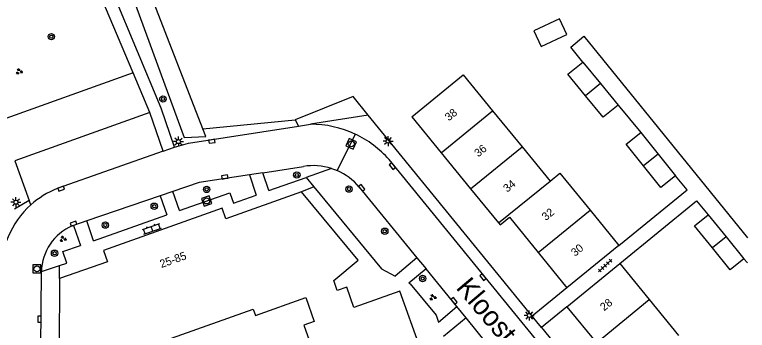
# Model space of a CAD drawing. Extents: x 136000 to 138005, y 398500 to 400500.
# Drawn here: x 137908.5 to 138000, y 400278.4 to 400317.9 of the extents above; entities that cross this region are included whole.
import ezdxf

# ---------------------------------------------------------------- set-up
doc = ezdxf.new("R2010")
doc.units = 0
for name, color, linetype in [('gg-afsc-erfafscheiding', 7, 'Continuous'), ('gg-anno-huisnummerreeks BGT', 7, 'Continuous'), ('gg-anno-openbare ruimte label', 7, 'Continuous'), ('gg-bbg-gedigitaliseerde bebouwing', 7, 'Continuous'), ('gg-bbg-gedigitaliseerde bijgebouw', 7, 'Continuous'), ('gg-bbg-hoofdgebouw', 7, 'Continuous'), ('gg-bbg-tussenscheiding', 7, 'Continuous'), ('gg-knt-verharding', 7, 'Continuous'), ('gg-knt-verharding nz', 7, 'Continuous'), ('gg-kntw-bovenkant insteek waterloop', 7, 'Continuous'), ('gt-grn-groengrens', 7, 'Continuous'), ('gt-grn-weggrens', 7, 'Continuous'), ('gt-symb-boom', 7, 'Continuous'), ('gt-symb-groenvak', 7, 'Continuous'), ('gt-symb-klinker verharding', 7, 'Continuous'), ('gt-symb-kolk', 7, 'Continuous'), ('gt-symb-lichtmast', 7, 'Continuous'), ('gt-symb-rioolschacht', 7, 'Continuous'), ('gt-symb-tegel verharding', 7, 'Continuous')]:
    doc.layers.add(name, color=color, linetype=linetype)

# ---------------------------------------------------------------- blocks, each defined once
blk = doc.blocks.new('gt0-RS')
at = {"layer": 'gt-symb-rioolschacht'}
blk.add_lwpolyline([(-0.5, -0.5), (0.5, -0.5), (0.5, 0.5), (-0.5, 0.5)], close=True, dxfattribs=at)
blk.add_circle((0, 0), 0.375, dxfattribs=at)
blk = doc.blocks.new('gt0-LMAST')
at = {"layer": 'gt-symb-lichtmast'}
for p, q in [((-0.182, 0.173), (-0.447, 0.438)), ((-0.005, 0.246), (-0.005, 0.621)), ((0.172, 0.173), (0.437, 0.438)), ((-0.255, -0.004), (-0.63, -0.004)), ((-0.182, -0.181), (-0.447, -0.446)), ((-0.005, -0.254), (-0.005, -0.629)), ((0.437, -0.446), (0.172, -0.181)), ((0.245, -0.004), (0.62, -0.004))]:
    blk.add_line(p, q, dxfattribs=at)
blk.add_circle((-0.005, -0.004), 0.25, dxfattribs=at)
blk = doc.blocks.new('gt0-BOOM')
at = {"layer": 'gt-symb-boom'}
for radius in [0.4, 0.2]:
    blk.add_circle((0, 0), radius, dxfattribs=at)
blk = doc.blocks.new('gt0-KOLK')
at = {"layer": 'gt-symb-kolk'}
blk.add_lwpolyline([(0, 0), (0.375, 0), (0.375, 0.4), (-0.375, 0.4), (-0.375, 0), (0, 0)], dxfattribs=at)
blk = doc.blocks.new('gt0-GRVAK')
at = {"layer": 'gt-symb-groenvak'}
for p, q in [((-0.11, 0.189), (-0.228, 0.24)), ((-0.182, 0.153), (0.088, 0.153)), ((-0.091, 0.211), (-0.156, 0.322)), ((-0.047, 0.214), (-0.047, 0.393)), ((-0.004, 0.211), (0.061, 0.322)), ((0.015, 0.189), (0.133, 0.24)), ((0.262, -0.052), (0.197, 0.059)), ((0.305, -0.049), (0.305, 0.13)), ((0.349, -0.052), (0.414, 0.059)), ((-0.245, -0.228), (-0.363, -0.177)), ((-0.318, -0.264), (-0.047, -0.264)), ((-0.226, -0.206), (-0.291, -0.095)), ((-0.183, -0.203), (-0.183, -0.024)), ((-0.139, -0.206), (-0.074, -0.095)), ((-0.12, -0.228), (-0.002, -0.177)), ((0.243, -0.074), (0.125, -0.023)), ((0.17, -0.11), (0.441, -0.11)), ((0.368, -0.074), (0.486, -0.023))]:
    blk.add_line(p, q, dxfattribs=at)
blk = doc.blocks.new('gt0-KL1')
at = {"layer": 'gt-symb-klinker verharding'}
for p, q in [((-1.15, 0.3), (1.15, 0.3)), ((-1, -0.3), (-1, 0.3)), ((-0.5, 0.3), (-0.5, 0.45)), ((0, -0.3), (0, 0.3)), ((0.5, 0.3), (0.5, 0.45)), ((1, -0.3), (1, 0.3)), ((-1.15, -0.3), (1.15, -0.3)), ((-0.5, -0.45), (-0.5, -0.3)), ((0.5, -0.45), (0.5, -0.3))]:
    blk.add_line(p, q, dxfattribs=at)
blk = doc.blocks.new('gt0-TEG1')
at = {"layer": 'gt-symb-tegel verharding'}
for p, q in [((-1.125, 0), (1.125, 0)), ((-0.9, -0.25), (-0.9, 0.25)), ((-0.45, -0.25), (-0.45, 0.25)), ((0, -0.25), (0, 0.25)), ((0.45, -0.25), (0.45, 0.25)), ((0.9, -0.25), (0.9, 0.25))]:
    blk.add_line(p, q, dxfattribs=at)

msp = doc.modelspace()

# ---------------------------------------------------------------- linework, layer by layer
at = {"layer": 'gg-afsc-erfafscheiding'}
for p, q in [((137983.857, 400306.593), (137986.711, 400303.158)), ((137999.568, 400287.376), (138000, 400286.84)), ((137977.47, 400283.73), (137973.128, 400280.179)), ((137977.46, 400281.36), (137974.283, 400278.762))]:
    msp.add_line(p, q, dxfattribs=at)
for points in [[(137979.451, 400311.971), (137977.929, 400313.851), (137979.591, 400315.211), (138000, 400290.006)], [(137983.966, 400289.021), (137992.499, 400296), (137991.041, 400297.742)], [(137984.056, 400286.763), (137993.658, 400294.616), (137995.125, 400292.863)]]:
    msp.add_lwpolyline(points, dxfattribs=at)
at = {"layer": 'gg-bbg-gedigitaliseerde bebouwing'}
for p, q in [((137968.171, 400305.871), (137971.851, 400301.371)), ((137971.851, 400301.371), (137975.35, 400297.093)), ((137980.357, 400293.435), (137983.966, 400289.021)), ((137983.966, 400289.021), (137977.47, 400283.73)), ((137977.46, 400281.36), (137984.056, 400286.763)), ((137984.056, 400286.763), (137987.739, 400282.263)), ((137987.739, 400282.263), (137991.419, 400277.767))]:
    msp.add_line(p, q, dxfattribs=at)
for points in [[(137958.07, 400305.12), (137964.487, 400310.376), (137968.171, 400305.871)], [(137975.35, 400297.093), (137976.557, 400298.081), (137980.357, 400293.435)]]:
    msp.add_lwpolyline(points, dxfattribs=at)
at = {"layer": 'gg-bbg-gedigitaliseerde bijgebouw'}
for p, q in [((137979.451, 400311.971), (137981.654, 400309.282)), ((137981.654, 400309.282), (137983.857, 400306.593)), ((137986.711, 400303.158), (137988.876, 400300.45)), ((137988.876, 400300.45), (137991.041, 400297.742)), ((137995.125, 400292.863), (137997.346, 400290.12)), ((137997.346, 400290.12), (137999.568, 400287.376))]:
    msp.add_line(p, q, dxfattribs=at)
for points in [[(137973.344, 400315.862), (137974.263, 400313.9), (137977.452, 400315.395), (137976.533, 400317.357), (137973.344, 400315.862)], [(137979.793, 400307.757), (137977.589, 400310.446), (137979.451, 400311.971)], [(137983.857, 400306.593), (137981.996, 400305.068), (137979.793, 400307.757)], [(137987.046, 400298.987), (137984.881, 400301.695), (137986.711, 400303.158)], [(137991.041, 400297.742), (137989.211, 400296.279), (137987.046, 400298.987)], [(137995.635, 400288.734), (137993.414, 400291.477), (137995.125, 400292.863)], [(137999.568, 400287.376), (137997.856, 400285.991), (137995.635, 400288.734)]]:
    msp.add_lwpolyline(points, dxfattribs=at)
at = {"layer": 'gg-bbg-hoofdgebouw'}
for p, q in [((137958.07, 400305.12), (137961.75, 400300.62)), ((137961.75, 400300.62), (137965.43, 400296.12)), ((137965.43, 400296.12), (137968.921, 400291.851)), ((137973.87, 400288.145), (137977.47, 400283.73)), ((137914.08, 400284.89), (137914, 400273.92)), ((137977.46, 400281.36), (137981.141, 400276.863))]:
    msp.add_line(p, q, dxfattribs=at)
for points in [[(137944.31, 400295.73), (137934.85, 400292.37), (137934.4, 400293.68), (137919.56, 400288.41), (137920.06, 400286.99), (137914.08, 400284.89)], [(137968.86, 400257.012), (137968.91, 400257.03), (137967.45, 400261.09), (137966.04, 400260.58), (137960.35, 400276.65), (137959.11, 400276.21), (137956.59, 400283.32), (137950.83, 400281.29), (137949.95, 400283.81), (137948.77, 400283.39), (137948.33, 400284.64), (137951.37, 400287.18), (137944.31, 400295.73)], [(137968.921, 400291.851), (137969.11, 400291.62), (137970.27, 400292.56), (137973.87, 400288.145)], [(137923.592, 400275.86), (137938.28, 400281.08), (137938.55, 400280.29), (137944.83, 400282.51), (137945.89, 400279.53), (137944.61, 400279.07), (137946.36, 400274.16), (137947.15, 400274.44), (137950.824, 400264.098)]]:
    msp.add_lwpolyline(points, dxfattribs=at)
at = {"layer": 'gg-bbg-tussenscheiding'}
for p, q in [((137981.654, 400309.282), (137979.793, 400307.757)), ((137961.75, 400300.62), (137968.171, 400305.871)), ((137965.43, 400296.12), (137971.851, 400301.371)), ((137988.876, 400300.45), (137987.046, 400298.987)), ((137968.921, 400291.851), (137975.35, 400297.093)), ((137973.87, 400288.145), (137980.357, 400293.435)), ((137997.346, 400290.12), (137995.635, 400288.734)), ((137981.141, 400276.863), (137987.739, 400282.263))]:
    msp.add_line(p, q, dxfattribs=at)
at = {"layer": 'gg-knt-verharding'}
for p, q in [((137923.256, 400310.638), (137919.359, 400319.902)), ((137925.35, 400305.66), (137923.256, 400310.638)), ((137925.35, 400305.66), (137908.47, 400299.63)), ((137927.017, 400300.828), (137925.35, 400305.66)), ((137952.65, 400305.31), (137945.424, 400304.184)), ((137973.128, 400280.179), (137952.65, 400305.31)), ((137943.916, 400303.949), (137945.424, 400304.184)), ((137927.017, 400300.828), (137928.432, 400301.327)), ((137908.47, 400299.63), (137910.264, 400294.647)), ((137939.469, 400298.122), (137944.551, 400298.91)), ((137939.469, 400298.122), (137937.811, 400297.864)), ((137937.811, 400297.864), (137938.641, 400295.326)), ((137940.231, 400295.891), (137939.469, 400298.122)), ((137940.231, 400295.891), (137944.87, 400297.54)), ((137944.87, 400297.54), (137945.854, 400296.347)), ((137951.49, 400296.34), (137958.731, 400287.47)), ((137928.243, 400295.771), (137926.656, 400295.231)), ((137929.046, 400293.401), (137928.243, 400295.771)), ((137910.264, 400294.647), (137908.436, 400293.567)), ((137926.656, 400295.231), (137917.464, 400292.101)), ((137926.656, 400295.231), (137927.472, 400292.846)), ((137918.329, 400289.619), (137927.472, 400292.846)), ((137917.464, 400292.101), (137915.812, 400291.537)), ((137918.329, 400289.619), (137917.464, 400292.101)), ((137915.67, 400291.49), (137915.812, 400291.537)), ((137915.812, 400291.537), (137916.679, 400289.036)), ((137958.731, 400287.47), (137956.018, 400285.208)), ((137958.731, 400287.47), (137959.856, 400286.092)), ((137911.813, 400285.762), (137914.075, 400286.518)), ((137911.57, 400257.72), (137911.813, 400285.762)), ((137959.856, 400286.092), (137957.73, 400284.304)), ((137963.696, 400281.388), (137959.856, 400286.092)), ((137961.418, 400279.46), (137963.696, 400281.388)), ((137964.858, 400279.964), (137963.696, 400281.388)), ((137964.858, 400279.964), (137962.059, 400277.63)), ((137967.452, 400276.787), (137964.858, 400279.964)), ((137974.283, 400278.762), (137973.128, 400280.179))]:
    msp.add_line(p, q, dxfattribs=at)
for points in [[(137928.432, 400301.327), (137926.77, 400306.22), (137920.875, 400320.427)], [(137928.432, 400301.327), (137930.18, 400301.81), (137943.916, 400303.949)], [(137997.077, 400225.65), (137996.76, 400226.98), (137983.75, 400263.32), (137982.82, 400265.29), (137980.73, 400268.5), (137955.237, 400299.773)], [(137948.055, 400298.664), (137948.414, 400298.539), (137948.769, 400298.394)], [(137937.811, 400297.864), (137931.53, 400296.89), (137928.243, 400295.771)], [(137945.854, 400296.347), (137954.29, 400286.12), (137956.018, 400285.208)], [(137929.046, 400293.401), (137935.36, 400295.63), (137935.81, 400294.32), (137938.641, 400295.326)], [(137914.075, 400286.518), (137914.98, 400286.82), (137914.48, 400288.26), (137916.679, 400289.036)], [(137957.73, 400284.304), (137957.87, 400284.23), (137961.12, 400280.31), (137961.418, 400279.46)], [(137974.283, 400278.762), (137984.52, 400266.2), (138000, 400223.019)]]:
    msp.add_lwpolyline(points, dxfattribs=at)
for centre, radius, start, end in [((137945.506, 400291.238), 12.946, 64.91309, 90.36273), ((137945.503, 400291.244), 12.942, 41.2244, 64.88899), ((137945.802, 400291.647), 7.37, 72.19805, 99.77018), ((137945.802, 400291.634), 7.382, 39.60125, 66.30267), ((137918.041, 400285.7), 11.299, 131.90153, 182.13271), ((137918.227, 400285.606), 6.416, 113.48639, 178.6042)]:
    msp.add_arc(centre, radius, start, end, dxfattribs=at)
at = {"layer": 'gg-knt-verharding nz'}
for p, q in [((137927.017, 400300.828), (137913.768, 400296.159)), ((137910.495, 400294.11), (137910.264, 400294.647))]:
    msp.add_line(p, q, dxfattribs=at)
msp.add_arc((137918.044, 400285.691), 11.308, 112.21681, 131.87889, dxfattribs=at)
at = {"layer": 'gg-kntw-bovenkant insteek waterloop'}
msp.add_line((137931.987, 400303.625), (137924.81, 400322.063), dxfattribs=at)
msp.add_lwpolyline([(137922.825, 400321.223), (137929.636, 400302.529), (137932.363, 400302.659), (137931.987, 400303.625)], dxfattribs=at)
at = {"layer": 'gt-grn-groengrens'}
for p, q in [((137923.256, 400310.638), (137901.287, 400302.754)), ((137931.987, 400303.625), (137943.523, 400304.75)), ((137943.523, 400304.75), (137943.916, 400303.949)), ((137948.055, 400298.664), (137944.87, 400297.54))]:
    msp.add_line(p, q, dxfattribs=at)
msp.add_lwpolyline([(137952.65, 400305.31), (137950.739, 400307.669), (137943.523, 400304.75)], dxfattribs=at)
at = {"layer": 'gt-grn-weggrens'}
for p, q in [((137950.995, 400302.963), (137948.769, 400298.394)), ((137945.854, 400296.347), (137944.31, 400295.73)), ((137914.08, 400284.89), (137914.075, 400286.518))]:
    msp.add_line(p, q, dxfattribs=at)

# ---------------------------------------------------------------- block references
at = {"layer": 'gt-symb-boom'}
for p in [(137913.05, 400315.147), (137926.993, 400307.344), (137943.722, 400297.843), (137932.455, 400296.043), (137950.231, 400296.082), (137925.903, 400293.941), (137919.8, 400291.58), (137954.705, 400290.816), (137913.452, 400288.064), (137959.437, 400284.899)]:
    msp.add_blockref('gt0-BOOM', p, dxfattribs=at)
at = {"layer": 'gt-symb-groenvak'}
for p in [(137909.019, 400310.783), (137914.496, 400289.849), (137960.705, 400282.544)]:
    msp.add_blockref('gt0-GRVAK', p, dxfattribs=at)
at = {"layer": 'gt-symb-klinker verharding', "rotation": 19.44956876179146}
msp.add_blockref('gt0-KL1', (137925.61, 400291.111), dxfattribs=at)
at = {"layer": 'gt-symb-kolk'}
for p, rotation in [((137933.065, 400302.259), -171.13603498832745), ((137955.495, 400298.81), -50.80331119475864), ((137934.757, 400297.394), 8.802804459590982), ((137914.33, 400295.933), 19.44956876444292), ((137951.675, 400296.115), -50.80331119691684), ((137915.875, 400291.563), 19.44956876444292), ((137966.819, 400284.93), -50.80331119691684), ((137963.207, 400281.985), -50.80331119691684), ((137911.77, 400279.815), 89.54164354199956)]:
    msp.add_blockref('gt0-KOLK', p, dxfattribs=dict(at, rotation=rotation))
at = {"layer": 'gt-symb-lichtmast'}
for p in [(137928.937, 400302.026), (137955.128, 400302.085), (137908.629, 400294.441), (137972.762, 400280.282)]:
    msp.add_blockref('gt0-LMAST', p, dxfattribs=at)
at = {"layer": 'gt-symb-rioolschacht'}
for p, rotation in [((137950.518, 400301.741), -24.003190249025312), ((137932.45, 400294.596), 19.44956876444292)]:
    msp.add_blockref('gt0-RS', p, dxfattribs=dict(at, rotation=rotation))
msp.add_blockref('gt0-RS', (137911.256, 400286.106), dxfattribs=at)
at = {"layer": 'gt-symb-tegel verharding', "rotation": 42.60899614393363}
msp.add_blockref('gt0-TEG1', (137982.225, 400286.512), dxfattribs=at)

# ---------------------------------------------------------------- texts
at = {"layer": 'gg-anno-huisnummerreeks BGT'}
for s, rotation, p in [('38', 39.3, (137962.711, 400304.537)), ('36', 39.3, (137966.391, 400300.037)), ('34', 39.3, (137970, 400295.624)), ('32', 39.2, (137974.821, 400292.08)), ('30', 39.2, (137978.473, 400287.601)), ('25-85', 19.6, (137926.804, 400286.206)), ('28', 39.3, (137982.1, 400280.78))]:
    msp.add_text(s, height=1, rotation=rotation, dxfattribs=at).set_placement(p)
at = {"layer": 'gg-anno-openbare ruimte label'}
msp.add_text('Kloosterstraat', height=2.5, rotation=310.1, dxfattribs=at).set_placement((137963.496, 400283.702))

doc.saveas('drawing.dxf')
